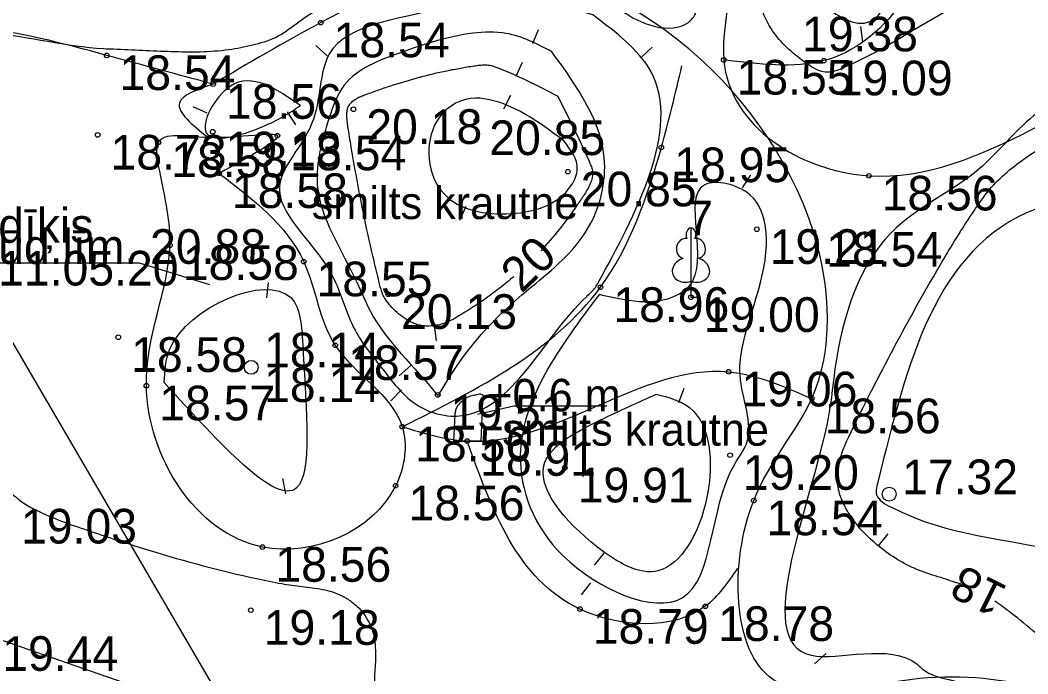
# Model space of a CAD drawing. Extents: x 521824 to 524158, y 294774 to 296228.
# Drawn here: x 522086.65 to 522119.37, y 295969.93 to 295991.14 of the extents above; entities that cross this region are included whole.
import ezdxf

# ---------------------------------------------------------------- set-up
doc = ezdxf.new("R2010")
doc.units = 0
for name, color, linetype in [('CELI_TAKA_####_####_#', 7, 'Continuous'), ('GL Aizsargjoslas', 7, 'Continuous'), ('HIDG_AATZ_####_TKST_#', 7, 'Continuous'), ('HIDG_ELEM_####_####_#', 7, 'Continuous'), ('HIDG_HORZ_####_TKST_#', 7, 'Continuous'), ('HIDG_HORZ_PAMT_####_#', 7, 'Continuous'), ('HIDG_HORZ_RESN_####_#', 7, 'Continuous'), ('HIDG_HPAS_####_TKST_#', 7, 'Continuous'), ('HIDG_PLIN_####_####_#', 7, 'Continuous'), ('HIDG_UATZ_####_TKST_#', 7, 'Continuous'), ('RELJ_AATZ_####_TKST_#', 7, 'Continuous'), ('RELJ_ELEM_####_####_#', 7, 'Continuous'), ('RELJ_HORZ_####_TKST_#', 7, 'Continuous'), ('RELJ_HORZ_PAMT_####_#', 7, 'Continuous'), ('RELJ_HORZ_RESN_####_#', 7, 'Continuous'), ('TERT_DIAM_####_TKST_#', 7, 'Continuous'), ('TERT_ELEM_####_####_#', 7, 'Continuous'), ('TERT_IZMT_####_TKST_#', 7, 'Continuous'), ('TERT_KONT_####_####_#', 7, 'Continuous')]:
    doc.layers.add(name, color=color, linetype=linetype)

msp = doc.modelspace()

# ---------------------------------------------------------------- linework, layer by layer
at = {"layer": 'CELI_TAKA_####_####_#'}
msp.add_lwpolyline([(522190.217, 295938.717), (522178.137, 295941.249), (522167.683, 295942.752), (522162.566, 295950.543), (522157.819, 295959.266), (522153.328, 295965.499), (522148.453, 295971.214), (522139.918, 295970.699), (522132.027, 295966.771), (522119.173, 295963.498), (522106.286, 295964.118), (522094.286, 295968.149), (522085.65, 295971.148)], dxfattribs=at)
at = {"layer": 'GL Aizsargjoslas'}
msp.add_lwpolyline([(522131.428, 295816.081), (522115.494, 295836.896), (522093.246, 295865.959), (522070.658, 295896.651), (522048.069, 295927.342), (522034.295, 295950.909), (522016.445, 295981.452), (522014.167, 295985.351), (522007.117, 295997.907), (522041.36, 296024.307), (522061.861, 296026.336), (522066.449, 296014.804), (522085.298, 295982.553), (522098.69, 295959.638), (522141.234, 295901.981), (522163.309, 295873.143), (522185.385, 295844.305), (522186.608, 295842.871), (522172.848, 295833.392), (522161.563, 295826.069), (522160.802, 295825.572), (522154.447, 295832.015)], close=True, dxfattribs=at)
at = {"layer": 'HIDG_ELEM_####_####_#'}
for centre in [(522094.151, 295979.873), (522114.871, 295975.756)]:
    msp.add_circle(centre, 0.225, dxfattribs=at)
at = {"layer": 'HIDG_HORZ_PAMT_####_#'}
for p, q in [((522094.658, 295982.123), (522094.71, 295982.62)), ((522095.164, 295976.261), (522095.268, 295975.772)), ((522112.826, 295970.581), (522112.449, 295970.252))]:
    msp.add_line(p, q, dxfattribs=at)
for points in [[(522097.456, 296003.003), (522098.42, 296003.112), (522098.886, 296003.109), (522101.493, 296002.854), (522104.863, 296002.829), (522105.455, 296002.546), (522105.764, 296002.03), (522106.434, 296001.103), (522105.073, 295999.884), (522105.328, 295997.947), (522105.313, 295997.082), (522105.495, 295995.289), (522105.536, 295995.052), (522105.782, 295994.342), (522106.713, 295993.946), (522107.552, 295993.546), (522108.149, 295993.448), (522108.619, 295991.553), (522108.577, 295991.344), (522108.448, 295991.154), (522106.283, 295991.375), (522105.272, 295992.2), (522104.189, 295992.719), (522103.543, 295992.913), (522103.242, 295993.07), (522101.964, 295993.08), (522101.329, 295993.113), (522100.932, 295993.02), (522099.761, 295992.856), (522098.335, 295992.439), (522097.436, 295991.876), (522096.287, 295991.458), (522094.937, 295990.58), (522094.192, 295990.336), (522093.424, 295990.187), (522091.553, 295990.123), (522089.682, 295990.202), (522089.358, 295990.216), (522085.744, 295990.713), (522081.631, 295990.342), (522080.807, 295990.11), (522079.09, 295989.003), (522078.197, 295988.522), (522077.728, 295988.334), (522077.237, 295988.193), (522076.001, 295988.101), (522074.761, 295988.259), (522072.524, 295989.01), (522071.862, 295989.025), (522071.249, 295988.887), (522068.367, 295988.362), (522067.498, 295988.56), (522067.064, 295988.714), (522066.631, 295988.911), (522064.566, 295990.452), (522063.244, 295992.536), (522063.001, 295993.19), (522062.602, 295994.158), (522059.484, 295999.35), (522058.893, 296002.168), (522061.43, 296003.805), (522064.048, 296003.805), (522069.557, 296001.404), (522072.32, 296003.741), (522074.302, 296004.815), (522097.456, 296003.003)], [(522129.779, 295970.426), (522123.52, 295969.046), (522121.147, 295969.155), (522116.569, 295969.801), (522116.048, 295970.013), (522115.78, 295970.236), (522112.336, 295970.528), (522112.936, 295978.496), (522113.067, 295979.509), (522114.94, 295984.251), (522117.797, 295986.314), (522119.558, 295988.029), (522122.25, 295989.011), (522124.404, 295988.029), (522126.095, 295985.955), (522127.813, 295983.008), (522129.975, 295981.721), (522131.632, 295980.533), (522132.497, 295979.34), (522136.387, 295976.439), (522131.034, 295973.427), (522129.998, 295970.606), (522129.779, 295970.426)], [(522114.516, 295976.194), (522119.628, 295985.006), (522120.889, 295985.273), (522124.795, 295980.506), (522129.755, 295977.931), (522130.233, 295977.783), (522130.457, 295977.474), (522130.36, 295976.111), (522130.189, 295975.831), (522126.895, 295974.079), (522123.317, 295973.199), (522120.472, 295973.872), (522114.941, 295975.33), (522114.463, 295975.737), (522114.516, 295976.194)], [(522091.326, 295979.377), (522095.625, 295975.959), (522095.841, 295980.315), (522095.438, 295982.134), (522091.511, 295980.47), (522091.326, 295979.377)]]:
    msp.add_spline(points, degree=3, dxfattribs=at)
at = {"layer": 'HIDG_HORZ_RESN_####_#'}
msp.add_line((522114.829, 295974.47), (522114.514, 295974.082), dxfattribs=at)
for points in [[(522117.21, 295972.831), (522116.632, 295973.019), (522115.919, 295973.254), (522115.569, 295973.401), (522115.229, 295973.582), (522114.614, 295974.002), (522114.066, 295974.491), (522113.614, 295975.05), (522113.435, 295975.357), (522113.358, 295975.517), (522113.29, 295975.682), (522113.228, 295975.896), (522113.213, 295976.58), (522113.317, 295977.036), (522113.396, 295977.255), (522113.488, 295977.463), (522114.741, 295979.967), (522115.4, 295981.205), (522116.087, 295982.434), (522116.524, 295983.188), (522116.97, 295983.93), (522117.434, 295984.662), (522117.677, 295985.025), (522117.929, 295985.387), (522118.47, 295986.005), (522119.1, 295986.526), (522119.78, 295986.992), (522120.128, 295987.217), (522120.475, 295987.444), (522120.639, 295987.549), (522120.823, 295987.655), (522121.218, 295987.829), (522121.487, 295987.884), (522121.624, 295987.878), (522121.756, 295987.847), (522121.827, 295987.805), (522121.89, 295987.747), (522122.105, 295987.427), (522122.267, 295987.065), (522122.416, 295986.692), (522122.499, 295986.512), (522122.594, 295986.341), (522122.965, 295985.728), (522123.326, 295985.109), (522124.062, 295983.873), (522124.667, 295982.966), (522125.001, 295982.534), (522125.357, 295982.118), (522125.881, 295981.584)], [(522125.578, 295970.933), (522123.189, 295969.48), (522123.028, 295969.409), (522122.942, 295969.392), (522122.858, 295969.389), (522122.465, 295969.458), (522122.075, 295969.596), (522121.691, 295969.783), (522121.312, 295969.998), (522120.432, 295970.6), (522119.625, 295971.253), (522118.833, 295971.898), (522118.306, 295972.282)]]:
    msp.add_spline(points, degree=3, dxfattribs=at)
at = {"layer": 'HIDG_PLIN_####_####_#'}
for points in [[(522077.435, 296005.57), (522085.461, 296004.306), (522098.512, 296003.392), (522105.395, 296003.443), (522107.83, 296000.993), (522105.638, 295997.677), (522105.744, 295995.487), (522109.498, 295993.85), (522109.498, 295989.848), (522114.208, 295986.087), (522123.878, 295989.299), (522133.271, 295980.049), (522137.318, 295976.793), (522131.563, 295972.766), (522130.654, 295969.62), (522124.01, 295968.477), (522115.857, 295969.771), (522111.112, 295969.734), (522110.471, 295975.549), (522112.358, 295978.857), (522112.409, 295984.266), (522101.265, 295992.806), (522096.41, 295991.057), (522092.914, 295989.062)], [(522092.914, 295989.062), (522089.457, 295989.995), (522081.185, 295989.929), (522077.718, 295986.793), (522072.195, 295988.487), (522065.261, 295988.052), (522062.418, 295992.785), (522058.951, 295999.177), (522057.619, 296001.908), (522064.008, 296004.575), (522069.847, 296002.621)], [(522093.108, 295986.167), (522095.002, 295987.39), (522092.738, 295987.337), (522091.138, 295987.169), (522091.179, 295986.237), (522091.514, 295983.831), (522090.748, 295979.276), (522094.517, 295974.04), (522098.843, 295976.033), (522099.057, 295977.945), (522096.88, 295980.586), (522095.857, 295983.302), (522093.108, 295986.167)]]:
    msp.add_spline(points, degree=3, dxfattribs=at)
at = {"layer": 'HIDG_UATZ_####_TKST_#'}
msp.add_lwpolyline([(522084.546, 295983.264), (522090.512, 295983.264), (522092.798, 295982.56)], dxfattribs=at)
at = {"layer": 'RELJ_ELEM_####_####_#'}
for centre in [(522096.41, 295991.057), (522089.457, 295989.995), (522109.498, 295989.848), (522112.748, 295989.824), (522092.914, 295989.062), (522097.471, 295988.246), (522101.465, 295987.885), (522092.902, 295987.518), (522089.167, 295987.414), (522095.002, 295987.39), (522091.138, 295987.169), (522107.471, 295987.006), (522104.435, 295986.221), (522093.108, 295986.167), (522114.208, 295986.087), (522110.572, 295984.353), (522112.409, 295984.266), (522091.514, 295983.831), (522095.857, 295983.302), (522105.494, 295982.47), (522098.601, 295982.244), (522108.432, 295982.146), (522089.833, 295980.849), (522096.88, 295980.586), (522109.655, 295979.729), (522090.748, 295979.276), (522100.209, 295978.978), (522112.358, 295978.857), (522099.057, 295977.945), (522101.167, 295977.478), (522109.702, 295977.022), (522104.337, 295976.613), (522098.843, 295976.033), (522110.471, 295975.549), (522094.517, 295974.04), (522094.14, 295971.993), (522104.826, 295972.027), (522108.898, 295972.117)]:
    msp.add_circle(centre, 0.075, dxfattribs=at)
at = {"layer": 'RELJ_HORZ_PAMT_####_#'}
for p, q in [((522114.018, 295990.434), (522113.944, 295990.928)), ((522103.473, 295990.829), (522103.286, 295990.365)), ((522096.248, 295990.316), (522096.618, 295989.98)), ((522107.17, 295990.26), (522106.806, 295989.917)), ((522102.576, 295988.695), (522102.344, 295988.252)), ((522092.258, 295988.336), (522092.713, 295988.129)), ((522095.605, 295987.738), (522095.333, 295988.158)), ((522110.365, 295986.119), (522110.094, 295985.699)), ((522100.929, 295984.651), (522101.136, 295985.106)), ((522098.961, 295979.593), (522099.334, 295979.927)), ((522098.682, 295978.787), (522099.029, 295979.146)), ((522108.197, 295979.187), (522108.031, 295978.715)), ((522105.305, 295973.451), (522105.615, 295973.843)), ((522104.88, 295972.486), (522105.184, 295972.882))]:
    msp.add_line(p, q, dxfattribs=at)
for points in [[(522148.922, 295987.907), (522148.552, 295987.672), (522148.13, 295987.547), (522142.145, 295984.715), (522140.627, 295984.14), (522138.684, 295984.539), (522138.079, 295984.82), (522136.131, 295985.03), (522135.49, 295984.543), (522137.464, 295983.3), (522138.906, 295981.587), (522137.92, 295981.159), (522136.668, 295979.841), (522134.454, 295979.765), (522132.917, 295981.68), (522132.347, 295981.94), (522130.67, 295983.065), (522129.163, 295984.385), (522127.535, 295986.166), (522125.611, 295988.145), (522124.556, 295989.313), (522123.674, 295991.099), (522122.931, 295991.88), (522120.148, 295992.607), (522113.348, 295989.576), (522112.896, 295989.445), (522112.055, 295989.829), (522111.032, 295990.862), (522110.41, 295992.733), (522110.011, 295994.047), (522109.634, 295994.629), (522107.294, 295996.519), (522107.125, 295997.948), (522109.054, 295999.781), (522111.627, 295999.833), (522112.509, 295999.607), (522113.225, 295999.56), (522116.018, 295998.918), (522117.525, 295998.295), (522117.804, 295999.078), (522117.857, 296000.377), (522117.21, 296003.104), (522115.45, 296003.973), (522113.854, 296004.668), (522112.181, 296005.288), (522110.957, 296005.073), (522109.538, 296004.776), (522107.962, 296005.969), (522108.089, 296007.122), (522109.448, 296007.712), (522113.238, 296007.845), (522113.411, 296007.152), (522113.904, 296006.876), (522116.143, 296006.873), (522119.594, 296006.195), (522119.864, 296006.152), (522119.969, 296006.174), (522125.143, 296008.842), (522127.842, 296009.01), (522129.451, 296008.699), (522130.726, 296008.377), (522130.898, 296008.393), (522131.43, 296008.639), (522134.341, 296010.531), (522136.866, 296011.095), (522140.038, 296011.621), (522143.287, 296012.722), (522147.223, 296013.232), (522147.912, 296013.352), (522151.159, 296013.727), (522152.637, 296013.188), (522160.473, 296010.584), (522163.167, 296012.474), (522166.885, 296013.245), (522174.018, 296014.184), (522179.448, 296015.31), (522180.074, 296015.597), (522181.317, 296015.467), (522181.799, 296014.868), (522182.175, 296012.697), (522181.883, 296011.954), (522177.242, 296010.373), (522176.264, 296009.891), (522175.768, 296009.558), (522172.684, 296008.401), (522168.721, 296007.952), (522167.696, 296007.902), (522160.834, 296005.775), (522159.869, 296005.009), (522158.414, 295999.127), (522158.015, 295997.98), (522157.507, 295997.03)], [(522116.651, 295996.284), (522115.833, 295994.947), (522114.246, 295991.089), (522110.597, 295994.271), (522109.817, 295995.674), (522108.341, 295997.215), (522108.231, 295998.15), (522109.491, 295999.348), (522110.991, 295999.2), (522112.576, 295998.495), (522113.813, 295998.742), (522115.085, 295998.583), (522116.678, 295997.02), (522116.651, 295996.284)], [(522105.243, 295991.309), (522107.125, 295989.481), (522105.442, 295982.655), (522105.328, 295982.465), (522105.046, 295982.174), (522100.647, 295978.292), (522099.723, 295978.542), (522098.381, 295979.861), (522097.478, 295981.162), (522096.717, 295982.97), (522095.071, 295985.77), (522096.114, 295987.775), (522096.694, 295990.056), (522100.17, 295991.49), (522101.306, 295991.791), (522102.823, 295991.848), (522105.243, 295991.309)], [(522103.917, 295990.112), (522105.627, 295986.529), (522104.996, 295984.233), (522103.147, 295982.393), (522100.269, 295979.018), (522100.216, 295978.967), (522100.201, 295978.971), (522100.179, 295978.992), (522098.021, 295981.686), (522097.58, 295982.638), (522096.298, 295985.797), (522096.688, 295987.975), (522097.175, 295989.03), (522098.998, 295990.081), (522101.35, 295990.711), (522102.432, 295990.708), (522103.917, 295990.112)], [(522095.752, 295988.365), (522094.504, 295987.674), (522092.692, 295987.477), (522093.475, 295988.993), (522095.752, 295988.365)], [(522104.301, 295987.223), (522104.742, 295986.3), (522104.556, 295985.792), (522102.429, 295984.854), (522100.313, 295985.616), (522100.267, 295987.993), (522101.436, 295988.61), (522101.706, 295988.588), (522104.301, 295987.223)], [(522105.447, 295982.234), (522107.954, 295982.199), (522108.363, 295982.497), (522108.883, 295985.798), (522110.355, 295985.461), (522110.863, 295984.339), (522110.089, 295980.443), (522110.027, 295979.609), (522110.232, 295977.388), (522109.853, 295976.732), (522108.151, 295972.395), (522104.278, 295973.759), (522102.891, 295977.008), (522105.447, 295982.234)], [(522107.306, 295978.999), (522105.477, 295978.155), (522103.688, 295976.79), (522105.369, 295974.06), (522107.36, 295973.268), (522108.387, 295978.566), (522107.306, 295978.999)], [(522078.373, 295977.523), (522079.049, 295977.713), (522079.758, 295977.779), (522080.476, 295977.751), (522081.179, 295977.658), (522082.562, 295977.365), (522083.918, 295976.943), (522085.237, 295976.381), (522086.506, 295975.667), (522086.603, 295975.587), (522087.469, 295975.098), (522089.161, 295974.475), (522090.868, 295973.929), (522094.328, 295973.015), (522095.144, 295972.855), (522095.473, 295972.803), (522095.804, 295972.76), (522096.135, 295972.718), (522096.465, 295972.667), (522097.102, 295972.457), (522097.407, 295972.268), (522097.555, 295972.147), (522097.701, 295972.004), (522097.898, 295971.732), (522098.051, 295971.439), (522098.181, 295970.813), (522098.142, 295969.568), (522098.123, 295969.177), (522098.081, 295968.785), (522098.05, 295968.395), (522098.065, 295968.006), (522098.364, 295966.779), (522099.251, 295964.618), (522099.629, 295963.655), (522099.789, 295963.171), (522099.853, 295962.93), (522099.902, 295962.69), (522099.932, 295962.024), (522099.889, 295961.689), (522099.808, 295961.359), (522099.558, 295960.682), (522099.22, 295960.053), (522098.379, 295958.767), (522097.938, 295958.129), (522097.525, 295957.493), (522096.841, 295956.595), (522096.07, 295955.802), (522095.321, 295954.997), (522094.987, 295954.554), (522094.698, 295954.066), (522094.4, 295953.064), (522094.449, 295952.048), (522094.862, 295950.407), (522095.384, 295948.776), (522096.037, 295947.17), (522096.839, 295945.602), (522097.67, 295944.364), (522098.072, 295943.892), (522098.486, 295943.433), (522099.349, 295942.55), (522100.814, 295941.157), (522102.307, 295939.802), (522105.544, 295937.457), (522105.925, 295937.241)]]:
    msp.add_spline(points, degree=3, dxfattribs=at)
at = {"layer": 'RELJ_HORZ_RESN_####_#'}
for p, q in [((522102.956, 295989.759), (522102.744, 295989.306)), ((522100.168, 295980.73), (522100.099, 295981.226))]:
    msp.add_line(p, q, dxfattribs=at)
for points in [[(522102.675, 295982.81), (522102.232, 295982.449), (522101.768, 295982.108), (522101.281, 295981.78), (522101.027, 295981.62), (522100.767, 295981.462), (522100.607, 295981.378), (522100.437, 295981.308), (522100.08, 295981.223), (522099.724, 295981.221), (522099.554, 295981.256), (522099.473, 295981.283), (522099.395, 295981.316), (522099.132, 295981.466), (522098.889, 295981.652), (522098.67, 295981.873), (522098.571, 295981.996), (522098.481, 295982.128), (522098.429, 295982.224), (522098.393, 295982.324), (522098.22, 295982.992), (522098.059, 295983.661), (522097.77, 295985), (522097.401, 295987.017), (522097.345, 295987.354), (522097.29, 295987.692), (522097.274, 295987.812), (522097.263, 295987.932), (522097.259, 295988.053), (522097.262, 295988.174), (522097.273, 295988.249), (522097.298, 295988.322), (522097.338, 295988.391), (522097.363, 295988.424), (522097.392, 295988.455), (522097.503, 295988.549), (522097.619, 295988.62), (522097.741, 295988.676), (522097.87, 295988.725), (522098.307, 295988.882), (522098.744, 295989.028), (522099.621, 295989.287), (522100.503, 295989.498), (522100.947, 295989.583), (522101.393, 295989.655), (522101.562, 295989.677), (522101.734, 295989.687), (522101.903, 295989.674), (522102.062, 295989.626), (522104.109, 295988.668)], [(522104.109, 295988.668), (522105.185, 295986.415), (522105.215, 295986.338), (522105.233, 295986.261), (522105.237, 295986.104), (522105.141, 295985.783), (522104.956, 295985.46), (522104.848, 295985.301), (522104.739, 295985.143), (522104.596, 295984.937), (522104.452, 295984.737), (522104.16, 295984.354), (522103.559, 295983.655)]]:
    msp.add_spline(points, degree=3, dxfattribs=at)
at = {"layer": 'TERT_ELEM_####_####_#'}
for p, q in [((522108.432, 295982.666), (522108.432, 295982.146)), ((522108.432, 295982.146), (522108.732, 295982.146)), ((522101.617, 295977.478), (522101.668, 295978.775)), ((522100.764, 295978.338), (522100.717, 295977.478)), ((522101.617, 295977.478), (522100.717, 295977.478)), ((522100.717, 295977.478), (522101.167, 295977.478)), ((522101.167, 295977.478), (522101.617, 295977.478)), ((522101.617, 295977.478), (522101.917, 295977.478))]:
    msp.add_line(p, q, dxfattribs=at)
for points in [[(522108.432, 295984.396), (522108.432, 295982.666)], [(522108.566, 295984.047), (522108.565, 295984.049)]]:
    msp.add_lwpolyline(points, dxfattribs=at)
for centre, major_axis, ratio, start_param, end_param in [((522108.433, 295984.171), (0, -0.225), 0.707107, 3.14537, 5.287485), ((522108.431, 295984.171), (0, -0.225), 0.707107, 0.995701, 3.137816), ((522108.24, 295983.729), (-0.058, -0.319), 0.861323, 3.141593, 6.283185), ((522108.624, 295983.729), (0.058, -0.319), 0.861323, 0, 3.141593), ((522108.298, 295983.035), (0.46, 0.143), 0.814445, 1.570796, 4.752015), ((522108.566, 295983.035), (-0.46, 0.143), 0.814445, 1.531171, 4.712389)]:
    msp.add_ellipse(centre, major_axis=major_axis, ratio=ratio, start_param=start_param, end_param=end_param, dxfattribs=at)
msp.add_spline([(522101.668, 295978.775), (522101.674, 295978.822), (522101.679, 295978.839), (522101.701, 295978.932), (522101.656, 295978.984), (522101.473, 295978.975), (522101.317, 295978.948), (522101.158, 295978.889), (522101.061, 295978.823), (522100.948, 295978.728), (522100.828, 295978.581), (522100.782, 295978.447), (522100.764, 295978.336)], degree=3, dxfattribs=at)
at = {"layer": 'TERT_IZMT_####_TKST_#'}
msp.add_lwpolyline([(522105.696, 295978.612), (522102.676, 295978.612), (522101.501, 295978.343)], dxfattribs=at)
at = {"layer": 'TERT_KONT_####_####_#'}
for points in [[(522107.853, 296000.916), (522112.621, 296000.287), (522116.826, 295999.208), (522116.826, 295994.966), (522112.748, 295989.824), (522109.498, 295989.848)], [(522099.057, 295977.945), (522105.494, 295982.47), (522107.471, 295987.006), (522108.14, 295989.655)], [(522092.914, 295989.062), (522091.819, 295988.448), (522092.738, 295987.337)], [(522099.057, 295977.945), (522101.167, 295977.478), (522109.655, 295979.729), (522112.358, 295978.857)], [(522109.943, 295973.358), (522108.898, 295972.117), (522104.826, 295972.027), (522101.167, 295977.478)]]:
    msp.add_spline(points, degree=3, dxfattribs=at)

# ---------------------------------------------------------------- texts
at = {"layer": 'HIDG_AATZ_####_TKST_#'}
for s, p in [(' 18.14', (522094.151, 295979.873)), (' 17.32', (522114.871, 295975.756))]:
    msp.add_text(s, height=1.125, dxfattribs=at).set_placement(p)
at = {"layer": 'HIDG_HORZ_####_TKST_#'}
msp.add_text('18', height=1.125, rotation=153.5539, dxfattribs=at).set_placement((522118.761, 295972.74))
at = {"layer": 'HIDG_HPAS_####_TKST_#'}
msp.add_text('dīķis', height=1.125, dxfattribs=at).set_placement((522085.934, 295983.914))
at = {"layer": 'HIDG_UATZ_####_TKST_#'}
for s, p in [('ūd.līm. 20.88', (522085.934, 295983.23)), ('11.05.20', (522085.934, 295982.527))]:
    msp.add_text(s, height=1.125, dxfattribs=at).set_placement(p)
at = {"layer": 'RELJ_AATZ_####_TKST_#'}
for s, p in [(' 19.38', (522111.62, 295990.126)), (' 18.54', (522096.41, 295989.932)), (' 18.54', (522089.457, 295988.87)), (' 18.55', (522109.498, 295988.723)), (' 19.09', (522112.748, 295988.699)), (' 18.56', (522092.914, 295987.937)), (' 20.18', (522097.471, 295987.121)), (' 20.85', (522101.465, 295986.76)), (' 18.73', (522089.167, 295986.289)), (' 19.13', (522092.902, 295986.393)), (' 18.54', (522095.002, 295986.265)), (' 18.58', (522091.138, 295986.044)), (' 18.95', (522107.471, 295985.881)), (' 18.58', (522093.108, 295985.042)), (' 20.85', (522104.435, 295985.096)), (' 18.56', (522114.208, 295984.962)), (' 19.21', (522110.572, 295983.228)), (' 18.54', (522112.409, 295983.141)), (' 18.58', (522091.514, 295982.706)), (' 18.55', (522095.857, 295982.177)), (' 18.96', (522105.494, 295981.345)), (' 20.13', (522098.601, 295981.119)), (' 19.00', (522108.432, 295981.021)), (' 18.58', (522089.833, 295979.724)), (' 18.57', (522096.88, 295979.461)), (' 18.14', (522094.151, 295978.748)), (' 19.06', (522109.655, 295978.604)), (' 18.57', (522090.748, 295978.151)), (' 19.51', (522100.209, 295977.853)), (' 18.56', (522112.358, 295977.732)), (' 18.56', (522099.057, 295976.82)), (' 18.91', (522101.167, 295976.353)), (' 19.20', (522109.702, 295975.897)), (' 19.91', (522104.337, 295975.488)), (' 18.56', (522098.843, 295974.908)), (' 18.54', (522110.471, 295974.424)), (' 19.03', (522086.258, 295974.155)), (' 18.56', (522094.517, 295972.915)), (' 19.18', (522094.14, 295970.868)), (' 18.79', (522104.826, 295970.902)), (' 18.78', (522108.898, 295970.992)), (' 19.44', (522085.65, 295970.023))]:
    msp.add_text(s, height=1.125, dxfattribs=at).set_placement(p)
at = {"layer": 'RELJ_HORZ_####_TKST_#'}
msp.add_text('20', height=1.125, rotation=43.7496, dxfattribs=at).set_placement((522102.93, 295982.252))
at = {"layer": 'TERT_DIAM_####_TKST_#'}
msp.add_text('7', height=1.125, dxfattribs=at).set_placement((522108.314, 295984.16))
at = {"layer": 'TERT_IZMT_####_TKST_#'}
for s, p in [('smilts krautne', (522096.115, 295984.684)), ('+0.6 m', (522101.818, 295978.447)), ('smilts krautne', (522102.304, 295977.33))]:
    msp.add_text(s, height=1.05, dxfattribs=at).set_placement(p)

doc.saveas('drawing.dxf')
